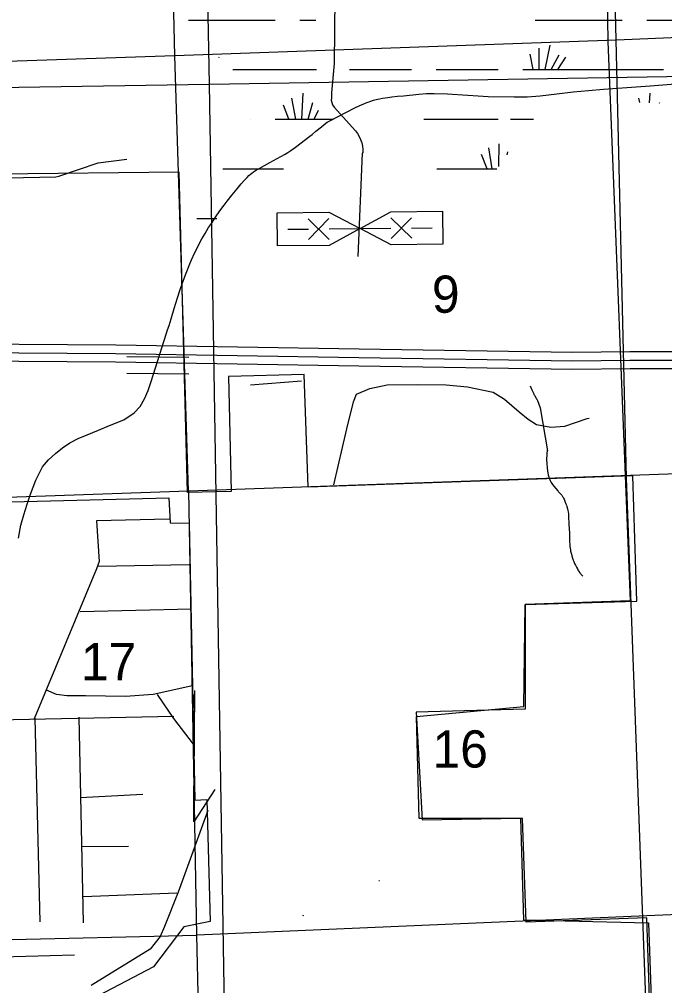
# Model space of a CAD drawing. Extents: x 2480962 to 2688785, y 277103 to 599240.
# Drawn here: x 2558238 to 2566050, y 448634 to 460329 of the extents above; entities that cross this region are included whole.
import ezdxf

# ---------------------------------------------------------------- set-up
doc = ezdxf.new("R2010")
doc.units = 0
for name, color, linetype in [('Cities Incorporated Area', 7, 'Continuous'), ('Divided_Highway', 7, 'Continuous'), ('Interstate Divided Highway Outline and Fill', 7, 'Continuous'), ('Interstate Highway Center Lines', 7, 'Continuous'), ('Local Roads Improved', 7, 'Continuous'), ('Local Roads Paved', 7, 'Continuous'), ('Local Roads Related Cells', 7, 'Continuous'), ('Narrow River Creek and Branch and Slough', 7, 'Continuous'), ('National Forest', 7, 'Continuous'), ('Section Lines', 7, 'Continuous'), ('Section Numbers', 7, 'Continuous'), ('Swamps', 7, 'Continuous')]:
    doc.layers.add(name, color=color, linetype=linetype)

msp = doc.modelspace()

# ---------------------------------------------------------------- linework, layer by layer
at = {"layer": 'Cities Incorporated Area'}
for p, q in [((2560171.868, 458476.996), (2557515.095, 458452.54)), ((2560275.764, 454602.757), (2560171.868, 458476.996)), ((2561687.516, 456029.906), (2560772.013, 456005.798)), ((2560772.013, 456005.798), (2560804.272, 454612.928)), ((2561735.235, 454668.657), (2561687.516, 456029.906)), ((2565666.668, 454802.572), (2561735.235, 454668.657)), ((2565713.24, 453287.984), (2565666.668, 454802.572)), ((2560804.272, 454612.928), (2560275.764, 454602.757)), ((2557552.726, 454476.717), (2560047.466, 454538.413)), ((2560047.466, 454538.413), (2560062.174, 454236.696)), ((2560062.174, 454236.696), (2560294.098, 454231.274)), ((2560294.098, 454231.274), (2560363.119, 450879.255)), ((2564360.138, 453247.494), (2565713.24, 453287.984)), ((2564343.555, 452014.539), (2564360.138, 453247.494)), ((2563044.627, 451890.73), (2564343.555, 452014.539)), ((2563080.045, 450656.865), (2563044.627, 451890.73)), ((2560363.119, 450879.255), (2560506.124, 450886.526)), ((2560506.124, 450886.526), (2560546.992, 449410.291)), ((2564327.626, 450658.141), (2563080.045, 450656.865)), ((2564372, 449403.025), (2564327.626, 450658.141)), ((2560546.992, 449410.291), (2560230.629, 449345.47)), ((2565834.494, 449456.435), (2564372, 449403.025)), ((2565919.895, 446850.035), (2565834.494, 449456.435)), ((2560230.629, 449345.47), (2559864.333, 448864.336)), ((2559864.333, 448864.336), (2559116.995, 448472.831))]:
    msp.add_line(p, q, dxfattribs=at)
at = {"layer": 'Divided_Highway'}
for p, q in [((2560538.616, 459542.689), (2559790.472, 504995.814)), ((2560538.616, 459542.689), (2600001.432, 460214.017)), ((2521075.087, 458914.627), (2560538.616, 459542.689)), ((2561286.689, 414089.91), (2560538.616, 459542.689))]:
    msp.add_line(p, q, dxfattribs=at)
at = {"layer": 'Interstate Divided Highway Outline and Fill'}
for points in [[(2566299.586, 456304.372), (2565629.772, 456304.372), (2564934.232, 456296.377), (2562350.454, 456336.374), (2559404.692, 456384.403), (2557059.651, 456400.41), (2555620.553, 456424.395), (2554567.264, 456464.292), (2553580.718, 456543.852), (2552416.054, 456727.327), (2550815.505, 456983.415), (2549126.365, 457255.598), (2547652.817, 457479.834)], [(2547623.63, 457281.973), (2549095.412, 457058.006), (2550783.797, 456785.944), (2552384.693, 456529.801), (2553557.084, 456345.109), (2554555.435, 456264.597), (2555615.1, 456224.458), (2557057.302, 456200.421), (2559402.379, 456184.414), (2562347.276, 456136.399), (2564933.833, 456096.36), (2565630.922, 456104.372), (2566305.715, 456104.372)]]:
    msp.add_lwpolyline(points, dxfattribs=at)
at = {"layer": 'Interstate Highway Center Lines'}
msp.add_lwpolyline([(2547638.224, 457380.903), (2549110.889, 457156.802), (2550799.651, 456884.679), (2552400.374, 456628.564), (2553568.901, 456444.48), (2554561.349, 456364.444), (2555617.826, 456324.426), (2557058.477, 456300.415), (2559403.536, 456284.408), (2562348.865, 456236.387), (2564934.033, 456196.368), (2565630.347, 456204.372), (2566302.651, 456204.372)], dxfattribs=at)
at = {"layer": 'Local Roads Improved'}
for p, q in [((2562081.913, 462486.65), (2562049.059, 459792.403)), ((2562048.389, 459264.845), (2562306.823, 458979.071)), ((2562387.653, 458707.004), (2562335.939, 457459.773))]:
    msp.add_line(p, q, dxfattribs=at)
for points in [[(2562049.059, 459792.403), (2562016.212, 459438.463), (2562016.212, 459406.287), (2562016.212, 459378.803), (2562015.022, 459351.221), (2562020.234, 459321.154), (2562028.949, 459295.01), (2562048.389, 459264.845)], [(2562306.823, 458979.071), (2562331.384, 458946.086), (2562352.363, 458910.714), (2562369.531, 458873.344), (2562382.697, 458834.384), (2562391.72, 458794.261), (2562396.498, 458753.415), (2562396.98, 458712.293), (2562387.653, 458707.004)], [(2562047.09, 454697.123), (2562202.704, 455373.238), (2562283.194, 455700.564), (2562320.756, 455791.786), (2562481.736, 455861.544), (2562691.009, 455904.472), (2563055.897, 455909.838), (2563404.687, 455904.472), (2563662.255, 455883.008), (2563973.483, 455818.616), (2564112.999, 455732.76), (2564290.077, 455577.146), (2564397.397, 455491.29), (2564499.35, 455426.898), (2564671.062, 455394.702), (2564842.774, 455405.434), (2565111.074, 455496.656), (2565137.904, 455502.022)], [(2560329.51, 452263.65), (2560132.162, 452218.108), (2559858.912, 452157.386), (2559524.939, 452134.615), (2559039.161, 452142.205), (2558811.452, 452142.205), (2558690.008, 452157.386), (2558568.563, 452210.518)], [(2560344.69, 451557.753), (2560109.391, 451868.955), (2559912.044, 452157.386)], [(2560519.267, 450753.183), (2560162.523, 449766.445), (2559995.537, 449348.979), (2559942.405, 449227.535), (2559820.96, 449075.729), (2559107.473, 448635.492)]]:
    msp.add_lwpolyline(points, dxfattribs=at)
at = {"layer": 'Local Roads Paved'}
for p, q in [((2559191.428, 453711.31), (2560295.64, 453730.026)), ((2558973.081, 453162.324), (2560320.594, 453193.516)), ((2557600.614, 451846.003), (2560108.485, 451895.911)), ((2558424.094, 451870.957), (2558486.479, 449406.756)), ((2559016.75, 449394.279), (2558960.604, 451883.434)), ((2558973.081, 450910.231), (2559734.176, 450953.9)), ((2558998.035, 450317.575), (2559559.499, 450323.813)), ((2559016.75, 449712.442), (2560145.916, 449756.111)), ((2558021.332, 448981.474), (2558904.534, 449008.178))]:
    msp.add_line(p, q, dxfattribs=at)
for points in [[(2556298.279, 458109.82), (2556844.568, 458102.725), (2556947.441, 458109.82), (2556982.914, 458145.293), (2556986.462, 458219.787), (2556993.556, 458297.829), (2557018.388, 458326.207), (2557068.05, 458326.207), (2557351.837, 458304.923), (2557429.878, 458304.923), (2557805.896, 458379.417), (2558096.778, 458411.344), (2558682.088, 458421.986), (2558717.561, 458429.08), (2559192.904, 458592.258), (2559540.543, 458634.826)], [(2560052.339, 454279.013), (2559172.712, 454260.297), (2559203.905, 453767.457), (2559172.712, 453680.118), (2558417.856, 451864.719)]]:
    msp.add_lwpolyline(points, dxfattribs=at)
at = {"layer": 'Local Roads Related Cells'}
for p, q in [((2561360.092, 457986.485), (2561985.059, 457992.932)), ((2561364.219, 457586.506), (2561360.092, 457986.485)), ((2561985.059, 457992.932), (2562362.101, 457796.811)), ((2562362.101, 457796.811), (2562735.017, 458000.669)), ((2562735.017, 458000.669), (2563359.984, 458007.116)), ((2563359.984, 458007.116), (2563364.11, 457607.137)), ((2561735.87, 457913.049), (2561988.435, 457665.641)), ((2561985.833, 457917.936), (2561738.425, 457665.371)), ((2562735.791, 457925.673), (2562988.356, 457678.265)), ((2562985.778, 457928.252), (2562738.37, 457675.686)), ((2561487.149, 457787.785), (2561737.135, 457790.364)), ((2561987.122, 457792.943), (2562737.08, 457800.68)), ((2562362.101, 457796.811), (2561989.185, 457592.953)), ((2562739.143, 457600.69), (2562362.101, 457796.811)), ((2562987.067, 457803.258), (2563237.054, 457805.837)), ((2561989.185, 457592.953), (2561364.219, 457586.506)), ((2563364.11, 457607.137), (2562739.143, 457600.69))]:
    msp.add_line(p, q, dxfattribs=at)
at = {"layer": 'Narrow River Creek and Branch and Slough'}
for points in [[(2563259.029, 459432.18), (2563422.966, 459427.83), (2563668.902, 459409.856), (2563791.885, 459401.146), (2563914.877, 459395.962), (2564229.317, 459390.497), (2564386.584, 459392.608), (2564543.606, 459401.498), (2564744.109, 459425.569), (2564944.386, 459450.611), (2565126.34, 459467.769), (2565308.451, 459483.262), (2565590.789, 459504.263), (2565873.17, 459524.639), (2566181.912, 459546.191)], [(2562298.557, 459255.769), (2562362.041, 459284.875), (2562409.76, 459305.963), (2562445.865, 459320.817), (2562473.228, 459331.184), (2562493.955, 459338.43), (2562525.441, 459348.297), (2562557.489, 459356.783), (2562598.696, 459365.91), (2562634.832, 459372.844), (2562698.237, 459383.013), (2562745.923, 459389.342), (2562817.651, 459397.439), (2562889.593, 459404.716), (2563074.256, 459422.725), (2563166.614, 459429.244), (2563212.813, 459431.25), (2563259.029, 459432.18)], [(2559834.347, 455944.06), (2560013.712, 456517.534), (2560032.837, 456569.642), (2560050.884, 456622.101), (2560076.813, 456705.332), (2560113.229, 456830.997), (2560131.638, 456893.791), (2560150.987, 456956.31), (2560185.796, 457060.939), (2560213.272, 457138.888), (2560256.655, 457255.088), (2560302.595, 457370.57), (2560322.577, 457418.01), (2560359.652, 457499.914), (2560389.203, 457560.455), (2560412.338, 457605.384), (2560448.593, 457672.051), (2560486.692, 457737.89), (2560529.588, 457807.568), (2560562.838, 457858.938), (2560614.213, 457934.94), (2560667.093, 458010.15), (2560716.992, 458078.459), (2560755.242, 458128.897), (2560813.888, 458203.604), (2560873.995, 458277.588), (2560924.479, 458338.643), (2560963.612, 458383.43), (2560994.307, 458415.518), (2561018.353, 458438.345), (2561037.076, 458454.6), (2561051.553, 458466.236), (2561074.039, 458482.69), (2561097.539, 458497.814), (2561140.433, 458523.006), (2561205.221, 458559.651), (2561270.281, 458595.782), (2561359.513, 458644.365), (2561404.081, 458668.756), (2561448.307, 458693.84), (2561488.836, 458718.537), (2561523.518, 458741.325), (2561582.843, 458783.259), (2561756.373, 458915.519), (2561782.758, 458935.998), (2561827.862, 458973.16), (2561895.054, 459029.534), (2561929.434, 459056.8), (2561964.95, 459082.712), (2561969.82, 459085.934), (2561974.164, 459088.596), (2561981.919, 459092.981), (2561987.83, 459096.104), (2562298.557, 459255.769)], [(2558226.794, 454049.876), (2558257.614, 454205.787), (2558292.542, 454333.808), (2558332.626, 454460.401), (2558372.86, 454582.477), (2558436.59, 454751.063), (2558520.596, 454912.229), (2558592.231, 454998.581), (2558676.433, 455073.238), (2558759.437, 455142.853), (2558848.648, 455202.861), (2558952.339, 455255.124), (2559058.369, 455301.465), (2559194.839, 455356.599), (2559331.308, 455411.712), (2559504.492, 455483.299), (2559629.954, 455564.621), (2559701.039, 455644.203), (2559753.92, 455735.636), (2559798.066, 455838.694), (2559834.347, 455944.06)], [(2564421.697, 455894.735), (2564443.664, 455844.976), (2564465.632, 455795.217), (2564467.991, 455790.134), (2564472.858, 455780.819), (2564477.476, 455772.844), (2564494.547, 455745.388), (2564498.635, 455738.442), (2564504.314, 455727.808), (2564506.879, 455722.359), (2564509.216, 455716.802), (2564544.977, 455625.988), (2564630.439, 455104.702)], [(2564625.797, 455121.45), (2564621.373, 455001.563), (2564625.141, 454951.368), (2564629.331, 454901.192), (2564633.04, 454865.169), (2564636.619, 454838.29), (2564640.173, 454818.261), (2564643.505, 454803.334), (2564646.455, 454792.202), (2564651.716, 454775.62), (2564654.766, 454767.385), (2564658.123, 454759.192), (2564662.571, 454749.425), (2564667.055, 454740.526), (2564676.204, 454724.442), (2564684.904, 454710.928), (2564692.966, 454699.461), (2564707.879, 454680.018), (2564731.484, 454651.755), (2564755.503, 454623.65), (2564760.745, 454617.65), (2564765.47, 454612.556), (2564782.403, 454595.163), (2564790.692, 454586.266), (2564794.691, 454581.655), (2564798.557, 454576.893), (2564804.432, 454569.04), (2564809.272, 454562.018), (2564813.29, 454555.759), (2564816.649, 454550.195), (2564822.197, 454540.26), (2564826.103, 454532.643), (2564831.589, 454520.951), (2564836.681, 454508.94), (2564845.895, 454485.733), (2564853.615, 454465.381), (2564859.999, 454447.521), (2564865.227, 454431.84), (2564873.387, 454404.248), (2564878.519, 454383.4), (2564881.721, 454367.662), (2564885.351, 454343.867), (2564886.584, 454331.877), (2564887.398, 454319.818), (2564891.881, 454214.34), (2564896.205, 454108.867), (2564899.947, 454029.765), (2564904.13, 453950.676), (2564906.005, 453929.195), (2564908.61, 453910.546), (2564911.551, 453894.326), (2564914.577, 453880.2), (2564920.757, 453855.608), (2564926.011, 453837.253), (2564934.657, 453809.825), (2564943.929, 453782.477), (2564948.945, 453768.759), (2564953.657, 453756.983), (2564962.558, 453736.789), (2564969.724, 453721.899), (2564981.147, 453699.803), (2564993.235, 453677.774), (2565000.141, 453665.803), (2565006.367, 453655.618), (2565011.987, 453646.901), (2565022.294, 453632.018), (2565030.491, 453621.109), (2565036.943, 453613.037), (2565047.167, 453601.057), (2565058.126, 453589.171)]]:
    msp.add_lwpolyline(points, dxfattribs=at)
at = {"layer": 'National Forest'}
for p, q in [((2564631.794, 513006.26), (2565361.705, 460060.464)), ((2565361.705, 460060.464), (2565631.996, 453290.77)), ((2565631.996, 453290.77), (2564360.665, 453246.711)), ((2564360.665, 453246.711), (2564360.665, 451980.755)), ((2564360.665, 451980.755), (2563040.512, 451944.061)), ((2563040.512, 451944.061), (2563113.854, 450641.411)), ((2563113.854, 450641.411), (2564305.658, 450659.759)), ((2564305.658, 450659.759), (2564342.329, 449430.498)), ((2564342.329, 449430.498), (2565854.002, 449393.148)), ((2565854.002, 449393.148), (2566190.456, 440236.461))]:
    msp.add_line(p, q, dxfattribs=at)
at = {"layer": 'Section Lines'}
for p, q in [((2565587.524, 454777.564), (2565090.959, 475839.299)), ((2560119.715, 459885.752), (2560002.302, 465271.718)), ((2570792.999, 460303.215), (2565468.536, 460074.864)), ((2565463.801, 460074.699), (2560119.739, 459884.817)), ((2560119.715, 459885.752), (2554732.801, 459703.96)), ((2560287.715, 454622.633), (2560119.739, 459884.817)), ((2560288.246, 454622.652), (2570984.082, 455000.635)), ((2565977.225, 444229.099), (2565587.524, 454777.564)), ((2554979.142, 454437.382), (2560287.715, 454622.633)), ((2560386.698, 449247.04), (2560288.246, 454622.652)), ((2571018.838, 449724.408), (2565835.279, 449478.882)), ((2565835.279, 449478.882), (2560386.698, 449247.04)), ((2555032.778, 449120.643), (2560386.696, 449247.04)), ((2560496.946, 444012.163), (2560386.696, 449247.04))]:
    msp.add_line(p, q, dxfattribs=at)
at = {"layer": 'Swamps'}
for p, q in [((2560284.443, 460319.557), (2561334.439, 460319.575)), ((2564484.427, 460319.627), (2565534.423, 460319.645)), ((2565834.422, 460319.65), (2566284.421, 460319.657)), ((2564525.378, 459978.191), (2564525.381, 459719.63)), ((2564658.282, 460014.439), (2564599.345, 459719.736)), ((2564416.638, 459905.696), (2564453.849, 459719.651)), ((2564767.023, 459893.619), (2564673.017, 459719.032)), ((2564851.599, 459869.456), (2564752.281, 459720.476)), ((2562234.444, 459719.592), (2562984.441, 459719.604)), ((2563284.44, 459719.609), (2563734.438, 459719.617)), ((2563734.438, 459719.617), (2564034.437, 459719.622)), ((2564334.436, 459719.627), (2566034.429, 459719.655)), ((2561584.963, 459119.658), (2561538.708, 459374.042)), ((2561655.962, 459119.609), (2561673.198, 459435.687)), ((2561499.889, 459119.746), (2561434.416, 459291.613)), ((2561732.648, 459119.788), (2561790.88, 459323.611)), ((2561809.244, 459119.712), (2561858.127, 459228.346)), ((2561334.455, 459119.572), (2562042.281, 459119.584)), ((2563134.448, 459119.602), (2563734.445, 459119.612)), ((2563734.445, 459119.612), (2564034.444, 459119.616)), ((2563962.454, 458519.672), (2563923.06, 458772.91)), ((2563900.132, 458520.594), (2563834.061, 458693.39)), ((2559540.628, 456247.855), (2560290.588, 456240.367)), ((2559538.631, 456047.862), (2560288.591, 456040.375)), ((2561037.335, 455904.26), (2561652.419, 455952.953)), ((2560348.849, 450616.967), (2560360.902, 452204.87)), ((2560603.234, 451009.284), (2560348.849, 450616.967))]:
    msp.add_line(p, q, dxfattribs=at)
for points in [[(2561634.438, 460319.58), (2561827.766, 460319.583)], [(2560651.615, 459869.386), (2560648.325, 459864.451)], [(2560821.976, 459719.568), (2561834.445, 459719.585)], [(2565748.186, 459321.9), (2565738.692, 459374.112)], [(2565866.782, 459318.371), (2565873.182, 459435.756)], [(2565988.314, 459314.755), (2565990.864, 459323.68)], [(2561030.688, 459119.567), (2561034.456, 459119.567)], [(2564184.444, 459119.619), (2564460.731, 459119.624)], [(2564041.165, 458548.754), (2564046.343, 458823.346)], [(2564142.568, 458686.725), (2564150.599, 458725.275)], [(2560700.785, 458519.554), (2561436.143, 458519.566)], [(2563293.903, 458519.597), (2563734.453, 458519.605)], [(2563734.453, 458519.605), (2564019.746, 458519.609)], [(2560387.584, 457919.542), (2560629.952, 457919.546)], [(2560359.286, 451991.943), (2560360.235, 452116.942)], [(2560360.235, 452116.942), (2560360.902, 452204.87)], [(2560357.389, 451741.947), (2560358.337, 451866.946)], [(2560356.439, 451616.95), (2560357.389, 451741.947)], [(2560354.542, 451366.954), (2560355.491, 451491.952)], [(2560353.593, 451241.956), (2560354.542, 451366.954)], [(2560351.696, 450991.96), (2560352.644, 451116.959)], [(2560350.747, 450866.963), (2560351.696, 450991.96)], [(2562588.142, 449906.907), (2562596.919, 449906.907)], [(2561672.701, 449488.12), (2561669.13, 449477.407)]]:
    msp.add_lwpolyline(points, dxfattribs=at)

# ---------------------------------------------------------------- texts
at = {"layer": 'Section Numbers'}
for s, rotation, p in [('9', 0.0009639, (2563232.703, 456777.645)), ('17', 0.0516111, (2558984.74, 452330.161)), ('16', 0.0516167, (2563240.864, 451273.545))]:
    msp.add_text(s, height=450, rotation=rotation, dxfattribs=at).set_placement(p)

doc.saveas('drawing.dxf')
